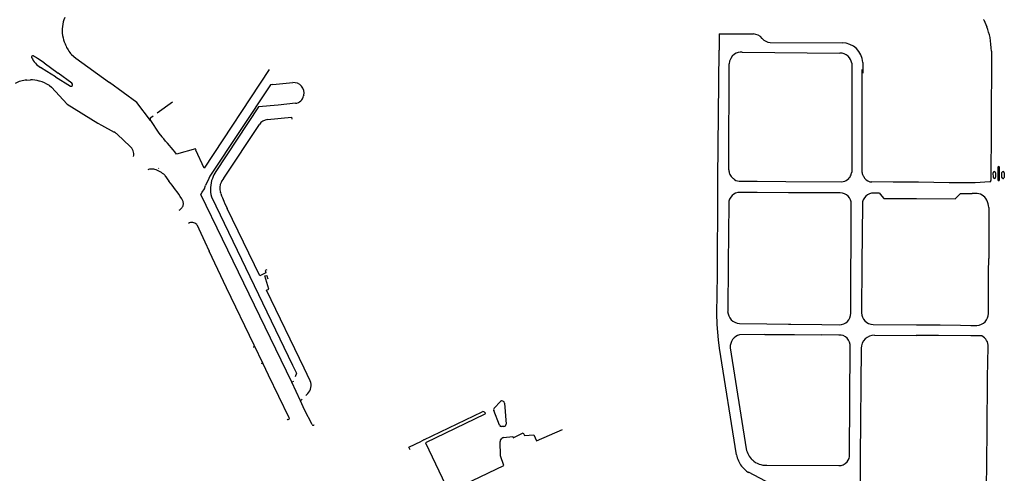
# Model space of a CAD drawing. Extents: x 148869 to 161638, y 453607 to 469810.
# Tile 922 of 1056: x 159121.2 to 159125.47, y 459859.54 to 459861.51. Entities that reach past the tile are written whole.
import ezdxf

# ---------------------------------------------------------------- set-up
doc = ezdxf.new("R2010")
doc.units = 0
doc.layers.add('LKI_V01_KANTRIJWEG', color=252, linetype='CONTINUOUS')

msp = doc.modelspace()

# ---------------------------------------------------------------- linework, layer by layer
at = {"layer": 'LKI_V01_KANTRIJWEG'}
for p, q in [((159125.3759, 459861.5087), (159125.3768, 459861.5067)), ((159125.3759, 459861.5087), (159125.3768, 459861.5067)), ((159125.3768, 459861.5067), (159125.3898, 459861.4771)), ((159125.3768, 459861.5067), (159125.3898, 459861.4771)), ((159124.2292, 459861.4456), (159124.3782, 459861.4458)), ((159124.2292, 459861.4456), (159124.3782, 459861.4458)), ((159124.2292, 459861.4456), (159124.23, 459861.3756)), ((159124.2292, 459861.4456), (159124.23, 459861.3756)), ((159121.3926, 459861.4023), (159121.3941, 459861.3988)), ((159121.3926, 459861.4023), (159121.3941, 459861.3988)), ((159124.4507, 459861.4085), (159124.7631, 459861.4077)), ((159124.4507, 459861.4085), (159124.7631, 459861.4077)), ((159124.2243, 459860.8195), (159124.23, 459861.3756)), ((159124.2243, 459860.8195), (159124.23, 459861.3756)), ((159124.3298, 459861.3668), (159124.7531, 459861.3627)), ((159124.3298, 459861.3668), (159124.7531, 459861.3627)), ((159125.41, 459861.3716), (159125.409, 459861.0422)), ((159125.41, 459861.3716), (159125.409, 459861.0422)), ((159121.3012, 459861.32), (159121.2731, 459861.3399)), ((159121.3012, 459861.32), (159121.2731, 459861.3399)), ((159121.3012, 459861.32), (159121.3622, 459861.2758)), ((159121.3012, 459861.32), (159121.3622, 459861.2758)), ((159124.2719, 459860.8742), (159124.2733, 459861.3159)), ((159124.2719, 459860.8742), (159124.2733, 459861.3159)), ((159124.8047, 459861.3187), (159124.8042, 459860.8467)), ((159124.8047, 459861.3187), (159124.8042, 459860.8467)), ((159124.8521, 459861.3217), (159124.8529, 459861.2912)), ((159124.8521, 459861.3217), (159124.8529, 459861.2912)), ((159121.4223, 459861.2322), (159121.3622, 459861.2758)), ((159121.4223, 459861.2322), (159121.3622, 459861.2758)), ((159122.2784, 459861.292), (159121.9959, 459860.8643)), ((159122.2784, 459861.292), (159121.9959, 459860.8643)), ((159124.8488, 459861.2923), (159124.8488, 459861.1908)), ((159124.8488, 459861.2923), (159124.8488, 459861.1908)), ((159124.8529, 459861.2912), (159124.853, 459861.2764)), ((159124.8529, 459861.2912), (159124.853, 459861.2764)), ((159121.2264, 459861.246), (159121.2421, 459861.2466)), ((159121.2264, 459861.246), (159121.2421, 459861.2466)), ((159121.2814, 459861.2414), (159121.2805, 459861.2416)), ((159121.2814, 459861.2414), (159121.2805, 459861.2416)), ((159121.3507, 459861.26), (159121.4157, 459861.2193)), ((159121.3507, 459861.26), (159121.4157, 459861.2193)), ((159122.2935, 459861.2265), (159122.3806, 459861.2348)), ((159122.2935, 459861.2265), (159122.3806, 459861.2348)), ((159124.8488, 459861.1908), (159124.8488, 459861.0327)), ((159124.8488, 459861.1908), (159124.8488, 459861.0327)), ((159121.7922, 459861.1036), (159121.8582, 459861.1512)), ((159121.7922, 459861.1036), (159121.8582, 459861.1512)), ((159122.4278, 459861.1802), (159122.4272, 459861.1773)), ((159122.4278, 459861.1802), (159122.4272, 459861.1773)), ((159121.7648, 459861.0839), (159121.7747, 459861.091)), ((159121.7648, 459861.0839), (159121.7747, 459861.091)), ((159121.5499, 459861.0502), (159121.606, 459861.0205)), ((159121.5499, 459861.0502), (159121.606, 459861.0205)), ((159122.0817, 459860.8205), (159122.2353, 459861.0529)), ((159122.0817, 459860.8205), (159122.2353, 459861.0529)), ((159124.8488, 459861.0327), (159124.8488, 459860.8547)), ((159124.8488, 459861.0327), (159124.8488, 459860.8547)), ((159125.409, 459861.0422), (159125.408, 459860.8106)), ((159125.409, 459861.0422), (159125.408, 459860.8106)), ((159121.6734, 459860.96), (159121.6206, 459861.0095)), ((159121.6734, 459860.96), (159121.6206, 459861.0095)), ((159121.9578, 459860.9475), (159121.8764, 459860.9246)), ((159121.9578, 459860.9475), (159121.8764, 459860.9246)), ((159121.7971, 459860.8644), (159121.7987, 459860.8626)), ((159121.7971, 459860.8644), (159121.7987, 459860.8626)), ((159124.2718, 459860.8564), (159124.2719, 459860.8742)), ((159124.2718, 459860.8564), (159124.2719, 459860.8742)), ((159125.4186, 459860.8241), (159125.4179, 459860.8441)), ((159125.4186, 459860.8241), (159125.4179, 459860.8441)), ((159125.428, 459860.8442), (159125.4285, 459860.8246)), ((159125.428, 459860.8442), (159125.4285, 459860.8246)), ((159125.4448, 459860.8157), (159125.4454, 459860.868)), ((159125.4448, 459860.8157), (159125.4454, 459860.868)), ((159125.4552, 459860.8241), (159125.4559, 459860.8449)), ((159125.4552, 459860.8241), (159125.4559, 459860.8449)), ((159125.4661, 459860.8442), (159125.4651, 459860.824)), ((159125.4661, 459860.8442), (159125.4651, 459860.824)), ((159121.8247, 459860.8328), (159121.8426, 459860.8081)), ((159121.8247, 459860.8328), (159121.8426, 459860.8081)), ((159122.0162, 459860.8195), (159122.0016, 459860.7891)), ((159122.0162, 459860.8195), (159122.0016, 459860.7891)), ((159122.0708, 459860.8041), (159122.0811, 459860.8195)), ((159122.0708, 459860.8041), (159122.0811, 459860.8195)), ((159122.0811, 459860.8195), (159122.0817, 459860.8205)), ((159122.0811, 459860.8195), (159122.0817, 459860.8205)), ((159124.2242, 459860.7961), (159124.2243, 459860.8195)), ((159124.2242, 459860.7961), (159124.2243, 459860.8195)), ((159124.2848, 459860.8252), (159124.2897, 459860.8195)), ((159124.2848, 459860.8252), (159124.2897, 459860.8195)), ((159124.2897, 459860.8195), (159124.291, 459860.8185)), ((159124.2897, 459860.8195), (159124.291, 459860.8185)), ((159124.3158, 459860.8077), (159124.3833, 459860.807)), ((159124.3158, 459860.8077), (159124.3833, 459860.807)), ((159124.3833, 459860.807), (159124.3948, 459860.8069)), ((159124.3833, 459860.807), (159124.3948, 459860.8069)), ((159124.3948, 459860.8069), (159124.5189, 459860.8062)), ((159124.3948, 459860.8069), (159124.5189, 459860.8062)), ((159124.7916, 459860.8195), (159124.7939, 459860.8228)), ((159124.7916, 459860.8195), (159124.7939, 459860.8228)), ((159124.8604, 459860.8208), (159124.8613, 459860.8195)), ((159124.8604, 459860.8208), (159124.8613, 459860.8195)), ((159124.9835, 459860.8037), (159124.8919, 459860.8043)), ((159124.9835, 459860.8037), (159124.8919, 459860.8043)), ((159125.083, 459860.803), (159124.9835, 459860.8037)), ((159125.083, 459860.803), (159124.9835, 459860.8037)), ((159125.0935, 459860.803), (159125.083, 459860.803)), ((159125.0935, 459860.803), (159125.083, 459860.803)), ((159125.2274, 459860.8004), (159125.0935, 459860.803)), ((159125.2274, 459860.8004), (159125.0935, 459860.803)), ((159125.2388, 459860.8002), (159125.2274, 459860.8004)), ((159125.2388, 459860.8002), (159125.2274, 459860.8004)), ((159125.4032, 459860.8052), (159125.3392, 459860.8009)), ((159125.4032, 459860.8052), (159125.3392, 459860.8009)), ((159125.4448, 459860.8127), (159125.4448, 459860.8157)), ((159125.4448, 459860.8127), (159125.4448, 459860.8157)), ((159122.0684, 459860.7541), (159122.0667, 459860.7583)), ((159122.0684, 459860.7541), (159122.0667, 459860.7583)), ((159124.224, 459860.7721), (159124.2242, 459860.7961)), ((159124.224, 459860.7721), (159124.2242, 459860.7961)), ((159124.3945, 459860.7583), (159124.3196, 459860.7588)), ((159124.3945, 459860.7583), (159124.3196, 459860.7588)), ((159124.5296, 459860.7575), (159124.3945, 459860.7583)), ((159124.5296, 459860.7575), (159124.3945, 459860.7583)), ((159124.7545, 459860.7566), (159124.5296, 459860.7575)), ((159124.7545, 459860.7566), (159124.5296, 459860.7575)), ((159122.0753, 459860.5558), (159121.9815, 459860.7503)), ((159122.0753, 459860.5558), (159121.9815, 459860.7503)), ((159122.0274, 459860.7394), (159122.3794, 459860.0104)), ((159122.0274, 459860.7394), (159122.3794, 459860.0104)), ((159122.0684, 459860.7541), (159122.0717, 459860.7446)), ((159122.0684, 459860.7541), (159122.0717, 459860.7446)), ((159122.0717, 459860.7446), (159122.0752, 459860.7353)), ((159122.0717, 459860.7446), (159122.0752, 459860.7353)), ((159122.0752, 459860.7353), (159122.0808, 459860.7213)), ((159122.0752, 459860.7353), (159122.0808, 459860.7213)), ((159122.0808, 459860.7213), (159122.086, 459860.7095)), ((159122.0808, 459860.7213), (159122.086, 459860.7095)), ((159124.9241, 459860.7558), (159124.8998, 459860.756)), ((159124.9241, 459860.7558), (159124.8998, 459860.756)), ((159124.9241, 459860.7558), (159124.9282, 459860.751)), ((159124.9241, 459860.7558), (159124.9282, 459860.751)), ((159125.0727, 459860.7321), (159125.0857, 459860.732)), ((159125.0727, 459860.7321), (159125.0857, 459860.732)), ((159125.2758, 459860.754), (159125.3263, 459860.7543)), ((159125.2758, 459860.754), (159125.3263, 459860.7543)), ((159125.3403, 459860.7546), (159125.3263, 459860.7543)), ((159125.3403, 459860.7546), (159125.3263, 459860.7543)), ((159122.086, 459860.7095), (159122.0907, 459860.6994)), ((159122.086, 459860.7095), (159122.0907, 459860.6994)), ((159122.0907, 459860.6994), (159122.0956, 459860.6895)), ((159122.0907, 459860.6994), (159122.0956, 459860.6895)), ((159124.8006, 459860.2347), (159124.8026, 459860.7081)), ((159124.8006, 459860.2347), (159124.8026, 459860.7081)), ((159124.3171, 459860.1905), (159124.4355, 459860.1892)), ((159124.3171, 459860.1905), (159124.4355, 459860.1892)), ((159124.4355, 459860.1892), (159124.5299, 459860.1882)), ((159124.4355, 459860.1892), (159124.5299, 459860.1882)), ((159124.5299, 459860.1882), (159124.5404, 459860.1881)), ((159124.5299, 459860.1882), (159124.5404, 459860.1881)), ((159124.5404, 459860.1881), (159124.6748, 459860.1863)), ((159124.5404, 459860.1881), (159124.6748, 459860.1863)), ((159124.6748, 459860.1863), (159124.7504, 459860.1853)), ((159124.6748, 459860.1863), (159124.7504, 459860.1853)), ((159124.8973, 459860.1856), (159125.0847, 459860.1847)), ((159124.8973, 459860.1856), (159125.0847, 459860.1847)), ((159125.0847, 459860.1847), (159125.1775, 459860.1842)), ((159125.0847, 459860.1847), (159125.1775, 459860.1842)), ((159125.1775, 459860.1842), (159125.1881, 459860.1841)), ((159125.1775, 459860.1842), (159125.1881, 459860.1841)), ((159125.1881, 459860.1841), (159125.2756, 459860.183)), ((159125.1881, 459860.1841), (159125.2756, 459860.183)), ((159125.2756, 459860.183), (159125.3213, 459860.1824)), ((159125.2756, 459860.183), (159125.3213, 459860.1824)), ((159125.3213, 459860.1824), (159125.3474, 459860.1823)), ((159125.3213, 459860.1824), (159125.3474, 459860.1823)), ((159124.427, 459860.1421), (159124.3183, 459860.1418)), ((159124.427, 459860.1421), (159124.3183, 459860.1418)), ((159124.748, 459860.1405), (159124.6747, 459860.1412)), ((159124.748, 459860.1405), (159124.6747, 459860.1412)), ((159124.9027, 459860.1399), (159125.0839, 459860.139)), ((159124.9027, 459860.1399), (159125.0839, 459860.139)), ((159125.1801, 459860.1384), (159125.0839, 459860.139)), ((159125.1801, 459860.1384), (159125.0839, 459860.139)), ((159125.321, 459860.1369), (159125.1801, 459860.1384)), ((159125.321, 459860.1369), (159125.1801, 459860.1384)), ((159125.3491, 459860.1367), (159125.321, 459860.1369)), ((159125.3491, 459860.1367), (159125.321, 459860.1369)), ((159125.3685, 459860.1365), (159125.3491, 459860.1367)), ((159125.3685, 459860.1365), (159125.3491, 459860.1367)), ((159124.2768, 459860.0856), (159124.3468, 459859.6476)), ((159124.2768, 459860.0856), (159124.3468, 459859.6476)), ((159124.7953, 459859.6237), (159124.7974, 459860.0897)), ((159124.7953, 459859.6237), (159124.7974, 459860.0897)), ((159125.3939, 459859.9569), (159125.3955, 459860.089)), ((159125.3939, 459859.9569), (159125.3955, 459860.089)), ((159122.4562, 459859.9424), (159122.4298, 459859.9971)), ((159122.4562, 459859.9424), (159122.4298, 459859.9971)), ((159125.3936, 459859.9259), (159125.3939, 459859.9569)), ((159125.3936, 459859.9259), (159125.3939, 459859.9569)), ((159122.3836, 459859.9393), (159122.3755, 459859.9355)), ((159122.3836, 459859.9393), (159122.3755, 459859.9355)), ((159125.3915, 459859.7521), (159125.3936, 459859.9259)), ((159125.3915, 459859.7521), (159125.3936, 459859.9259)), ((159122.4139, 459859.8547), (159122.4206, 459859.862)), ((159122.4139, 459859.8547), (159122.4206, 459859.862)), ((159122.4367, 459859.8781), (159122.445, 459859.8864)), ((159122.4367, 459859.8781), (159122.445, 459859.8864)), ((159123.253, 459859.8229), (159123.281, 459859.8518)), ((159123.253, 459859.8229), (159123.281, 459859.8518)), ((159123.2984, 459859.8453), (159123.3053, 459859.7545)), ((159123.2984, 459859.8453), (159123.3053, 459859.7545)), ((159122.464, 459859.7524), (159122.4312, 459859.8167)), ((159122.464, 459859.7524), (159122.4312, 459859.8167)), ((159122.9489, 459859.6865), (159123.2009, 459859.8077)), ((159122.9489, 459859.6865), (159123.2009, 459859.8077)), ((159123.2151, 459859.7997), (159123.2128, 459859.7968)), ((159123.2151, 459859.7997), (159123.2128, 459859.7968)), ((159123.2148, 459859.8029), (159123.2151, 459859.7997)), ((159123.2148, 459859.8029), (159123.2151, 459859.7997)), ((159123.2764, 459859.7493), (159123.2518, 459859.8133)), ((159123.2764, 459859.7493), (159123.2518, 459859.8133)), ((159123.2961, 459859.7443), (159123.2855, 459859.7437)), ((159123.2961, 459859.7443), (159123.2855, 459859.7437)), ((159125.3912, 459859.7222), (159125.3915, 459859.7521)), ((159125.3912, 459859.7222), (159125.3915, 459859.7521)), ((159123.2814, 459859.6849), (159123.2873, 459859.6923)), ((159123.2814, 459859.6849), (159123.2873, 459859.6923)), ((159125.3882, 459859.4682), (159125.3912, 459859.7222)), ((159125.3882, 459859.4682), (159125.3912, 459859.7222)), ((159122.9489, 459859.6865), (159122.9378, 459859.6809)), ((159122.9489, 459859.6865), (159122.9378, 459859.6809)), ((159124.436, 459859.5759), (159124.7482, 459859.5747)), ((159124.436, 459859.5759), (159124.7482, 459859.5747))]:
    msp.add_line(p, q, dxfattribs=at)
for points in [[(159121.4205, 459861.3561), (159121.4394, 459861.3409), (159121.5849, 459861.2352)], [(159121.4205, 459861.3561), (159121.4394, 459861.3409), (159121.5849, 459861.2352)], [(159121.3507, 459861.26), (159121.3131, 459861.2833), (159121.2866, 459861.2999)], [(159121.3507, 459861.26), (159121.3131, 459861.2833), (159121.2866, 459861.2999)], [(159121.7629, 459861.0699), (159121.7045, 459861.1487), (159121.5849, 459861.2352)], [(159121.7629, 459861.0699), (159121.7045, 459861.1487), (159121.5849, 459861.2352)], [(159121.3243, 459861.2226), (159121.3334, 459861.2149), (159121.4021, 459861.141)], [(159121.3243, 459861.2226), (159121.3334, 459861.2149), (159121.4021, 459861.141)], [(159122.2935, 459861.2265), (159122.2828, 459861.2256), (159122.0211, 459860.8297), (159122.0162, 459860.8195)], [(159122.2935, 459861.2265), (159122.2828, 459861.2256), (159122.0211, 459860.8297), (159122.0162, 459860.8195)], [(159122.3918, 459861.1452), (159122.3168, 459861.1376), (159122.2316, 459861.1296), (159122.0464, 459860.8493)], [(159122.3918, 459861.1452), (159122.3168, 459861.1376), (159122.2316, 459861.1296), (159122.0464, 459860.8493)], [(159121.4021, 459861.141), (159121.534, 459861.0594), (159121.5499, 459861.0502)], [(159121.4021, 459861.141), (159121.534, 459861.0594), (159121.5499, 459861.0502)], [(159121.7629, 459861.0699), (159121.7999, 459861.0161), (159121.8123, 459861.0001)], [(159121.7629, 459861.0699), (159121.7999, 459861.0161), (159121.8123, 459861.0001)], [(159122.2711, 459861.0753), (159122.3753, 459861.0852), (159122.3763, 459861.0757)], [(159122.2711, 459861.0753), (159122.3753, 459861.0852), (159122.3763, 459861.0757)], [(159121.9959, 459860.8643), (159121.9592, 459860.9413), (159121.9605, 459860.9418), (159121.9578, 459860.9475)], [(159121.9959, 459860.8643), (159121.9592, 459860.9413), (159121.9605, 459860.9418), (159121.9578, 459860.9475)], [(159125.4384, 459860.8679), (159125.4384, 459860.8154), (159125.4383, 459860.8127)], [(159125.4384, 459860.8679), (159125.4384, 459860.8154), (159125.4383, 459860.8127)], [(159124.5189, 459860.8062), (159124.7596, 459860.8051), (159124.7673, 459860.8057)], [(159124.5189, 459860.8062), (159124.7596, 459860.8051), (159124.7673, 459860.8057)], [(159125.3392, 459860.8009), (159125.3289, 459860.801), (159125.2388, 459860.8002)], [(159125.3392, 459860.8009), (159125.3289, 459860.801), (159125.2388, 459860.8002)], [(159121.9815, 459860.7503), (159121.9876, 459860.7595), (159121.997, 459860.7748), (159122.0016, 459860.7891)], [(159121.9815, 459860.7503), (159121.9876, 459860.7595), (159121.997, 459860.7748), (159122.0016, 459860.7891)], [(159124.22, 459860.2344), (159124.2215, 459860.4017), (159124.224, 459860.7721)], [(159124.22, 459860.2344), (159124.2215, 459860.4017), (159124.224, 459860.7721)], [(159124.9282, 459860.751), (159124.9436, 459860.7331), (159125.0727, 459860.7321)], [(159124.9282, 459860.751), (159124.9436, 459860.7331), (159125.0727, 459860.7321)], [(159125.0857, 459860.732), (159125.2524, 459860.7307), (159125.2758, 459860.754)], [(159125.0857, 459860.732), (159125.2524, 459860.7307), (159125.2758, 459860.754)], [(159122.2681, 459860.4227), (159122.2601, 459860.4202), (159122.263, 459860.4101), (159122.2368, 459860.3971), (159122.0956, 459860.6895)], [(159122.2681, 459860.4227), (159122.2601, 459860.4202), (159122.263, 459860.4101), (159122.2368, 459860.3971), (159122.0956, 459860.6895)], [(159124.271, 459860.7108), (159124.269, 459860.451), (159124.2663, 459860.2425)], [(159124.271, 459860.7108), (159124.269, 459860.451), (159124.2663, 459860.2425)], [(159124.8506, 459860.7075), (159124.8477, 459860.4503), (159124.8462, 459860.2374)], [(159124.8506, 459860.7075), (159124.8477, 459860.4503), (159124.8462, 459860.2374)], [(159125.3988, 459860.6932), (159125.3983, 459860.6734), (159125.3986, 459860.4727)], [(159125.3988, 459860.6932), (159125.3983, 459860.6734), (159125.3986, 459860.4727)], [(159121.9635, 459860.6193), (159121.9981, 459860.5441), (159122.0179, 459860.5048)], [(159121.9635, 459860.6193), (159121.9981, 459860.5441), (159122.0179, 459860.5048)], [(159122.4312, 459859.8167), (159122.4139, 459859.8547), (159122.3755, 459859.9355), (159122.0753, 459860.5558)], [(159122.4312, 459859.8167), (159122.4139, 459859.8547), (159122.3755, 459859.9355), (159122.0753, 459860.5558)], [(159122.3651, 459859.781), (159122.2749, 459859.9672), (159122.2524, 459860.015), (159122.2127, 459860.096), (159122.0921, 459860.3456), (159122.0179, 459860.5048)], [(159122.3651, 459859.781), (159122.2749, 459859.9672), (159122.2524, 459860.015), (159122.2127, 459860.096), (159122.0921, 459860.3456), (159122.0179, 459860.5048)], [(159125.3974, 459860.2345), (159125.3977, 459860.4125), (159125.3986, 459860.4727)], [(159125.3974, 459860.2345), (159125.3977, 459860.4125), (159125.3986, 459860.4727)], [(159122.4298, 459859.9971), (159122.2667, 459860.3347), (159122.2758, 459860.3392), (159122.2583, 459860.3967), (159122.2669, 459860.3993), (159122.2708, 459860.386), (159122.2747, 459860.387)], [(159122.4298, 459859.9971), (159122.2667, 459860.3347), (159122.2758, 459860.3392), (159122.2583, 459860.3967), (159122.2669, 459860.3993), (159122.2708, 459860.386), (159122.2747, 459860.387)], [(159124.3051, 459859.6215), (159124.2311, 459860.083), (159124.2267, 459860.1192), (159124.2209, 459860.1865), (159124.22, 459860.2344)], [(159124.3051, 459859.6215), (159124.2311, 459860.083), (159124.2267, 459860.1192), (159124.2209, 459860.1865), (159124.22, 459860.2344)], [(159124.427, 459860.1421), (159124.5559, 459860.1423), (159124.6747, 459860.1412)], [(159124.427, 459860.1421), (159124.5559, 459860.1423), (159124.6747, 459860.1412)], [(159124.8456, 459860.0832), (159124.8406, 459859.6123), (159124.8408, 459859.3812)], [(159124.8456, 459860.0832), (159124.8406, 459859.6123), (159124.8408, 459859.3812)], [(159122.3794, 459860.0104), (159122.3962, 459859.9754), (159122.3908, 459859.96)], [(159122.3794, 459860.0104), (159122.3962, 459859.9754), (159122.3908, 459859.96)], [(159123.2128, 459859.7968), (159122.9553, 459859.6731), (159123.0575, 459859.461), (159123.2962, 459859.5752), (159123.2816, 459859.6175), (159123.2792, 459859.6788)], [(159123.2128, 459859.7968), (159122.9553, 459859.6731), (159123.0575, 459859.461), (159123.2962, 459859.5752), (159123.2816, 459859.6175), (159123.2792, 459859.6788)], [(159123.2946, 459859.6963), (159123.3349, 459859.6999), (159123.3364, 459859.6955), (159123.3796, 459859.7171), (159123.3856, 459859.7049), (159123.4255, 459859.7083), (159123.4379, 459859.6815), (159123.5497, 459859.7305)], [(159123.2946, 459859.6963), (159123.3349, 459859.6999), (159123.3364, 459859.6955), (159123.3796, 459859.7171), (159123.3856, 459859.7049), (159123.4255, 459859.7083), (159123.4379, 459859.6815), (159123.5497, 459859.7305)], [(159122.8886, 459859.6424), (159122.8829, 459859.6545), (159122.9378, 459859.6809)], [(159122.8886, 459859.6424), (159122.8829, 459859.6545), (159122.9378, 459859.6809)], [(159125.3376, 459859.0256), (159125.2315, 459859.0837), (159124.357, 459859.5453)], [(159125.3376, 459859.0256), (159125.2315, 459859.0837), (159124.357, 459859.5453)]]:
    msp.add_lwpolyline(points, dxfattribs=at)
for centre, radius, start, end in [((159121.513, 459861.4616), 0.1332, 155.6986, 189.8204), ((159121.513, 459861.4616), 0.1332, 155.6986, 189.8204), ((159124.3738, 459861.3897), 0.0563, 40.8674, 85.4744), ((159124.3738, 459861.3897), 0.0563, 40.8674, 85.4744), ((159125.1737, 459861.3843), 0.2351, 11.1761, 23.2458), ((159125.1737, 459861.3843), 0.2351, 11.1761, 23.2458), ((159121.5469, 459861.4677), 0.1676, 189.8973, 202.9632), ((159121.5469, 459861.4677), 0.1676, 189.8973, 202.9632), ((159121.5474, 459861.4642), 0.1667, 203.0916, 220.4061), ((159121.5474, 459861.4642), 0.1667, 203.0916, 220.4061), ((159124.4553, 459861.4591), 0.0509, 219.884, 264.7268), ((159124.4553, 459861.4591), 0.0509, 219.884, 264.7268), ((159124.7615, 459861.317), 0.0907, 2.9894, 88.9562), ((159124.7615, 459861.317), 0.0907, 2.9894, 88.9562), ((159124.6757, 459861.3304), 0.7355, 3.2089, 7.7701), ((159124.6757, 459861.3304), 0.7355, 3.2089, 7.7701), ((159124.3255, 459861.3147), 0.0523, 124.8332, 178.7503), ((159124.3255, 459861.3147), 0.0523, 124.8332, 178.7503), ((159124.3255, 459861.3146), 0.0524, 85.3779, 124.7253), ((159124.3255, 459861.3146), 0.0524, 85.3779, 124.7253), ((159124.7539, 459861.3113), 0.0514, 47.7524, 90.9228), ((159124.7539, 459861.3113), 0.0514, 47.7524, 90.9228), ((159121.2518, 459861.3459), 0.00478, 67.4854, 204.3392), ((159121.2518, 459861.3459), 0.00478, 67.4854, 204.3392), ((159121.3423, 459861.3886), 0.1048, 205.2319, 237.8915), ((159121.3423, 459861.3886), 0.1048, 205.2319, 237.8915), ((159121.2201, 459861.2649), 0.0918, 54.7386, 68.558), ((159121.2201, 459861.2649), 0.0918, 54.7386, 68.558), ((159124.7536, 459861.3113), 0.0516, 8.2598, 47.5296), ((159124.7536, 459861.3113), 0.0516, 8.2598, 47.5296), ((159121.2416, 459861.1003), 0.1465, 95.9426, 116.6795), ((159121.2416, 459861.1003), 0.1465, 95.9426, 116.6795), ((159121.2409, 459861.0868), 0.1598, 75.6524, 89.5842), ((159121.2409, 459861.0868), 0.1598, 75.6524, 89.5842), ((159121.2406, 459861.0898), 0.157, 57.7824, 74.9336), ((159121.2406, 459861.0898), 0.157, 57.7824, 74.9336), ((159121.4184, 459861.2261), 0.00726, 248.9388, 57.0442), ((159121.4184, 459861.2261), 0.00726, 248.9388, 57.0442), ((159122.3848, 459861.1908), 0.0442, 346.1136, 95.4352), ((159122.3848, 459861.1908), 0.0442, 346.1136, 95.4352), ((159122.3885, 459861.1845), 0.0394, 274.7784, 349.4934), ((159122.3885, 459861.1845), 0.0394, 274.7784, 349.4934), ((159121.7708, 459861.0759), 0.00996, 126.9266, 217.2837), ((159121.7708, 459861.0759), 0.00996, 126.9266, 217.2837), ((159122.278, 459861.0245), 0.0513, 97.7285, 146.4516), ((159122.278, 459861.0245), 0.0513, 97.7285, 146.4516), ((159121.587, 459860.9856), 0.0398, 55.6361, 61.4644), ((159121.587, 459860.9856), 0.0398, 55.6361, 61.4644), ((159121.5896, 459860.9866), 0.0375, 51.9324, 58.0835), ((159121.5896, 459860.9866), 0.0375, 51.9324, 58.0835), ((159121.5741, 459860.9634), 0.0653, 49.274, 53.7566), ((159121.5741, 459860.9634), 0.0653, 49.274, 53.7566), ((159121.5746, 459860.962), 0.0661, 45.9561, 50.386), ((159121.5746, 459860.962), 0.0661, 45.9561, 50.386), ((159120.7379, 459860.0238), 1.4517, 38.3514, 42.26), ((159120.7379, 459860.0238), 1.4517, 38.3514, 42.26), ((159121.6438, 459860.9235), 0.047, 348.2909, 50.9536), ((159121.6438, 459860.9235), 0.047, 348.2909, 50.9536), ((159121.7677, 459860.805), 0.055, 91.3563, 107.9134), ((159121.7677, 459860.805), 0.055, 91.3563, 107.9134), ((159121.768, 459860.8047), 0.0554, 75.2879, 91.7198), ((159121.768, 459860.8047), 0.0554, 75.2879, 91.7198), ((159121.7596, 459860.7718), 0.0893, 59.28, 75.4099), ((159121.7596, 459860.7718), 0.0893, 59.28, 75.4099), ((159121.7593, 459860.7716), 0.0897, 43.1167, 59.1706), ((159121.7593, 459860.7716), 0.0897, 43.1167, 59.1706), ((159122.1623, 459860.7723), 0.1391, 146.3868, 160.1763), ((159122.1623, 459860.7723), 0.1391, 146.3868, 160.1763), ((159124.3096, 459860.8537), 0.0379, 176.0198, 200.681), ((159124.3096, 459860.8537), 0.0379, 176.0198, 200.681), ((159124.7601, 459860.8515), 0.0444, 332.8107, 353.7772), ((159124.7601, 459860.8515), 0.0444, 332.8107, 353.7772), ((159124.8894, 459860.8512), 0.0408, 175.0821, 195.698), ((159124.8894, 459860.8512), 0.0408, 175.0821, 195.698), ((159125.4229, 459860.8443), 0.00503, 358.0628, 183.1914), ((159125.4229, 459860.8443), 0.00503, 358.0628, 183.1914), ((159125.4419, 459860.8677), 0.00351, 6.1784, 176.4441), ((159125.4419, 459860.8677), 0.00351, 6.1784, 176.4441), ((159125.461, 459860.8438), 0.00515, 3.6896, 168.2271), ((159125.461, 459860.8438), 0.00515, 3.6896, 168.2271), ((159121.0993, 459860.2054), 0.9569, 33.3639, 39.0411), ((159121.0993, 459860.2054), 0.9569, 33.3639, 39.0411), ((159122.1606, 459860.7731), 0.1373, 160.2302, 194.1792), ((159122.1606, 459860.7731), 0.1373, 160.2302, 194.1792), ((159122.1156, 459860.7771), 0.0524, 148.9326, 201.0394), ((159122.1156, 459860.7771), 0.0524, 148.9326, 201.0394), ((159124.3091, 459860.8534), 0.0372, 200.5411, 229.2651), ((159124.3091, 459860.8534), 0.0372, 200.5411, 229.2651), ((159124.319, 459860.8491), 0.0416, 227.5097, 265.5657), ((159124.319, 459860.8491), 0.0416, 227.5097, 265.5657), ((159124.7624, 459860.8426), 0.0372, 277.5409, 321.6898), ((159124.7624, 459860.8426), 0.0372, 277.5409, 321.6898), ((159124.7623, 459860.8499), 0.0417, 319.4046, 333.3098), ((159124.7623, 459860.8499), 0.0417, 319.4046, 333.3098), ((159124.8876, 459860.8508), 0.039, 195.8106, 217.4595), ((159124.8876, 459860.8508), 0.039, 195.8106, 217.4595), ((159124.8847, 459860.839), 0.0304, 202.9465, 216.8716), ((159124.8847, 459860.839), 0.0304, 202.9465, 216.8716), ((159124.892, 459860.8429), 0.0386, 217.2626, 269.847), ((159124.892, 459860.8429), 0.0386, 217.2626, 269.847), ((159125.4036, 459860.8098), 0.00455, 265.5661, 10.8247), ((159125.4036, 459860.8098), 0.00455, 265.5661, 10.8247), ((159125.4236, 459860.8243), 0.00496, 181.5773, 4.4301), ((159125.4236, 459860.8243), 0.00496, 181.5773, 4.4301), ((159125.4416, 459860.8136), 0.00343, 196.0549, 343.4226), ((159125.4416, 459860.8136), 0.00343, 196.0549, 343.4226), ((159125.4601, 459860.8241), 0.00496, 178.9612, 359.7682), ((159125.4601, 459860.8241), 0.00496, 178.9612, 359.7682), ((159124.3194, 459860.7104), 0.0484, 89.723, 179.4941), ((159124.3194, 459860.7104), 0.0484, 89.723, 179.4941), ((159121.8736, 459860.7116), 0.032, 13.3535, 38.7941), ((159121.8736, 459860.7116), 0.032, 13.3535, 38.7941), ((159121.8736, 459860.7115), 0.032, 348.2185, 13.6518), ((159121.8736, 459860.7115), 0.032, 348.2185, 13.6518), ((159124.7531, 459860.7071), 0.0495, 1.1886, 88.3246), ((159124.7531, 459860.7071), 0.0495, 1.1886, 88.3246), ((159124.8996, 459860.707), 0.049, 89.7634, 179.3807), ((159124.8996, 459860.707), 0.049, 89.7634, 179.3807), ((159125.3422, 459860.6998), 0.0548, 27.5922, 91.9938), ((159125.3422, 459860.6998), 0.0548, 27.5922, 91.9938), ((159125.2783, 459860.6801), 0.1211, 6.1949, 21.8438), ((159125.2783, 459860.6801), 0.1211, 6.1949, 21.8438), ((159121.8719, 459860.7114), 0.0336, 297.6668, 323.3024), ((159121.8719, 459860.7114), 0.0336, 297.6668, 323.3024), ((159121.8718, 459860.7117), 0.0339, 323.0133, 348.4296), ((159121.8718, 459860.7117), 0.0339, 323.0133, 348.4296), ((159121.9422, 459860.6042), 0.0244, 103.6151, 126.6179), ((159121.9422, 459860.6042), 0.0244, 103.6151, 126.6179), ((159121.943, 459860.6042), 0.0246, 82.4164, 105.251), ((159121.943, 459860.6042), 0.0246, 82.4164, 105.251), ((159121.943, 459860.6017), 0.027, 61.832, 83.1456), ((159121.943, 459860.6017), 0.027, 61.832, 83.1456), ((159121.9428, 459860.6016), 0.0273, 40.5233, 61.6559), ((159121.9428, 459860.6016), 0.0273, 40.5233, 61.6559), ((159124.3215, 459860.2456), 0.0553, 183.1783, 265.4294), ((159124.3215, 459860.2456), 0.0553, 183.1783, 265.4294), ((159124.7511, 459860.2348), 0.0495, 269.1677, 359.8661), ((159124.7511, 459860.2348), 0.0495, 269.1677, 359.8661), ((159124.9007, 459860.2401), 0.0546, 182.8096, 266.4671), ((159124.9007, 459860.2401), 0.0546, 182.8096, 266.4671), ((159125.3451, 459860.2345), 0.0522, 272.4797, 359.9986), ((159125.3451, 459860.2345), 0.0522, 272.4797, 359.9986), ((159124.3329, 459860.0877), 0.0561, 105.0778, 182.1369), ((159124.3329, 459860.0877), 0.0561, 105.0778, 182.1369), ((159124.752, 459860.0951), 0.0456, 353.1982, 95.052), ((159124.752, 459860.0951), 0.0456, 353.1982, 95.052), ((159124.9025, 459860.0831), 0.0568, 89.7549, 179.8523), ((159124.9025, 459860.0831), 0.0568, 89.7549, 179.8523), ((159125.3487, 459860.0938), 0.047, 354.1434, 65.0809), ((159125.3487, 459860.0938), 0.047, 354.1434, 65.0809), ((159122.2092, 459860.0933), 0.00445, 266.6261, 300.8084), ((159122.2092, 459860.0933), 0.00445, 266.6261, 300.8084), ((159122.2092, 459860.0934), 0.00453, 300.1694, 333.5659), ((159122.2092, 459860.0934), 0.00453, 300.1694, 333.5659), ((159122.2096, 459860.0933), 0.0041, 6.5917, 41.0456), ((159122.2096, 459860.0933), 0.0041, 6.5917, 41.0456), ((159122.2096, 459860.0932), 0.00415, 333.4761, 7.5992), ((159122.2096, 459860.0932), 0.00415, 333.4761, 7.5992), ((159122.2475, 459860.0138), 0.00386, 114.9785, 141.0025), ((159122.2475, 459860.0138), 0.00386, 114.9785, 141.0025), ((159122.2474, 459860.014), 0.00363, 87.0491, 114.7965), ((159122.2474, 459860.014), 0.00363, 87.0491, 114.7965), ((159122.2475, 459860.0122), 0.00545, 58.9524, 89.1568), ((159122.2475, 459860.0122), 0.00545, 58.9524, 89.1568), ((159122.2478, 459860.012), 0.00551, 32.1365, 62.1268), ((159122.2478, 459860.012), 0.00551, 32.1365, 62.1268), ((159122.4085, 459859.9229), 0.0516, 315.092, 22.2764), ((159122.4085, 459859.9229), 0.0516, 315.092, 22.2764), ((159123.2601, 459859.8172), 0.00911, 141.0449, 205.3213), ((159123.2601, 459859.8172), 0.00911, 141.0449, 205.3213), ((159123.2883, 459859.8447), 0.0101, 3.1691, 135.9289), ((159123.2883, 459859.8447), 0.0101, 3.1691, 135.9289), ((159122.3605, 459859.7782), 0.00469, 199.2909, 245.9009), ((159122.3605, 459859.7782), 0.00469, 199.2909, 245.9009), ((159122.3603, 459859.7787), 0.00519, 292.0643, 339.1091), ((159122.3603, 459859.7787), 0.00519, 292.0643, 339.1091), ((159122.3604, 459859.7788), 0.00515, 338.0691, 25.528), ((159122.3604, 459859.7788), 0.00515, 338.0691, 25.528), ((159123.2054, 459859.7982), 0.0104, 26.5983, 115.7657), ((159123.2054, 459859.7982), 0.0104, 26.5983, 115.7657), ((159122.3605, 459859.7782), 0.00469, 245.53, 292.314), ((159122.3605, 459859.7782), 0.00469, 245.53, 292.314), ((159122.4684, 459859.7537), 0.00461, 196.073, 350.1736), ((159122.4684, 459859.7537), 0.00461, 196.073, 350.1736), ((159123.285, 459859.753), 0.00936, 203.6661, 273.0413), ((159123.285, 459859.753), 0.00936, 203.6661, 273.0413), ((159123.2959, 459859.7537), 0.00945, 271.1452, 4.5708), ((159123.2959, 459859.7537), 0.00945, 271.1452, 4.5708), ((159123.2957, 459859.6856), 0.0107, 95.9195, 141.4779), ((159123.2957, 459859.6856), 0.0107, 95.9195, 141.4779), ((159123.2877, 459859.6791), 0.00853, 137.6702, 181.9065), ((159123.2877, 459859.6791), 0.00853, 137.6702, 181.9065), ((159124.4329, 459859.6632), 0.0875, 190.3072, 227.5069), ((159124.4329, 459859.6632), 0.0875, 190.3072, 227.5069), ((159124.4126, 459859.639), 0.109, 189.2739, 217.8751), ((159124.4126, 459859.639), 0.109, 189.2739, 217.8751), ((159124.7494, 459859.6206), 0.046, 318.7025, 3.8636), ((159124.7494, 459859.6206), 0.046, 318.7025, 3.8636), ((159124.4125, 459859.6386), 0.1086, 217.7469, 239.2837), ((159124.4125, 459859.6386), 0.1086, 217.7469, 239.2837), ((159124.4327, 459859.6632), 0.0873, 227.577, 272.1732), ((159124.4327, 459859.6632), 0.0873, 227.577, 272.1732), ((159124.7496, 459859.6204), 0.0458, 268.3375, 318.7428), ((159124.7496, 459859.6204), 0.0458, 268.3375, 318.7428)]:
    msp.add_arc(centre, radius, start, end, dxfattribs=at)

doc.saveas('drawing.dxf')
